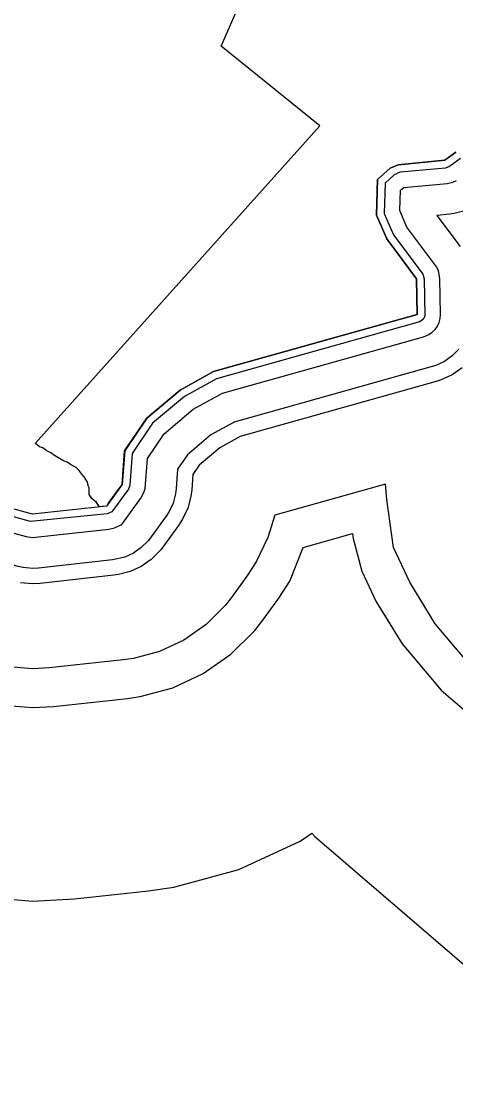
# Model space of a CAD drawing. Extents: x 2532689 to 2764727, y 536648 to 732970.
# Drawn here: x 2613131 to 2615373, y 630300 to 635828 of the extents above; entities that cross this region are included whole.
import ezdxf

# ---------------------------------------------------------------- set-up
doc = ezdxf.new("R2010")
doc.units = 0
for name, color, linetype in [('Exist Boundary Land Use Park State Division NC Parks and Recreation', 7, 'Continuous'), ('Exist Hydrographic Buffer Line', 7, 'Continuous'), ('Exist Hydrographic Creek Double Shore', 7, 'Continuous'), ('Exist Hydrographic River Shore', 7, 'Continuous'), ('Exist Hydrographic River Shore Label', 7, 'Continuous')]:
    doc.layers.add(name, color=color, linetype=linetype)

msp = doc.modelspace()

# ---------------------------------------------------------------- linework, layer by layer
at = {"layer": 'Exist Boundary Land Use Park State Division NC Parks and Recreation'}
msp.add_lwpolyline([(2615374.5, 635152.1), (2615317.5, 635110.1), (2615076.6, 635087.1), (2615034.6, 635069.1), (2614969.5, 635010.1), (2614964.4, 634826), (2615017.5, 634704.1), (2615171.5, 634497), (2615175.4, 634313.1), (2614123.5, 634018), (2613950.4, 633922), (2613778.4, 633777), (2613664.6, 633608), (2613651.5, 633434), (2613580.5, 633335), (2613570.5, 633321.9), (2613548.7, 633319.6), (2613535.2, 633318.1), (2613518.6, 633340), (2613495.4, 633361), (2613481.5, 633383), (2613480.5, 633417), (2613476.2, 633427), (2613473.5, 633439), (2613471.4, 633449), (2613463.4, 633459), (2613455.4, 633473), (2613444.2, 633488), (2613428.6, 633508), (2613414.4, 633522), (2613399.5, 633528.9), (2613385.5, 633536.9), (2613367.5, 633549), (2613349.4, 633556), (2613327.5, 633568), (2613302.5, 633583), (2613282.6, 633597), (2613258.6, 633610), (2613241.2, 633624), (2613225.6, 633629), (2613211.4, 633641), (2613201.6, 633645), (2614671.4, 635288.1), (2614163.5, 635700.1), (2614608.5, 636720)], dxfattribs=at)
at = {"layer": 'Exist Hydrographic Buffer Line'}
for points in [[(2609735.6, 635791.2), (2609743.6, 635632), (2609754.5, 635552.1), (2609760.6, 635528.3), (2609769.2, 635509.5), (2609809.6, 635439.5), (2609793.6, 635328.8), (2609789.3, 635073.3), (2609791, 635051), (2609796.3, 635031.5), (2609849.4, 634882.7), (2609869.5, 634846.7), (2609971.6, 634722.7), (2610107.1, 634585.1), (2610122.5, 634571.9), (2610283.5, 634456.9), (2610898.4, 634152.6), (2611106.4, 634078.6), (2611737.9, 633774.6), (2611965.3, 633604), (2612368.3, 633383.8), (2612393.7, 633373.5), (2613156.7, 633164.6), (2613188.5, 633160.4)], [(2613598.6, 633292.6), (2613574.8, 633282.4), (2613178, 633241.8), (2612406.4, 633454.1), (2612013.3, 633668.1), (2611779.6, 633843.3), (2611137.1, 634152.6), (2610933.5, 634224.4), (2610330, 634522), (2610163.7, 634641.4), (2610033.3, 634773.5), (2609924.7, 634909.5), (2609869.3, 635072.3), (2609872.8, 635317.4), (2609892.9, 635455.5), (2609833.8, 635563.6), (2609823.4, 635635.9), (2609816.2, 635795)], [(2615397.9, 635119.3), (2615340.9, 635077.6), (2615321.2, 635070.1), (2615086.4, 635047.8), (2615056.3, 635034.8), (2615008.9, 634992.2), (2615004.8, 634834.2), (2615052.2, 634723.9), (2615203.5, 634520.5), (2615211.5, 634497.5), (2615215, 634306), (2615206.2, 634287.2), (2615186.3, 634274.4), (2614138.7, 633980.3), (2613973.2, 633888.8), (2613808.5, 633750.1), (2613703.6, 633594.7), (2613691.5, 633430.8), (2613683.9, 633410.3), (2613598.6, 633292.6)], [(2613649.9, 633227.1), (2613748.7, 633363.4), (2613764.3, 633392.8), (2613769.8, 633413), (2613781.7, 633567.6), (2613868.4, 633696.1), (2614018.7, 633822.6), (2614169.2, 633905.8), (2615208, 634197.3), (2615235.5, 634209), (2615252.7, 634221), (2615267.5, 634235.8), (2615279.6, 634252.9), (2615288.2, 634271.9), (2615293.7, 634292.1), (2615295.6, 634312.9), (2615291.5, 634499.3), (2615284.3, 634537.7), (2615275.5, 634556.7), (2615121.9, 634764.3), (2615085.2, 634849.7), (2615088.1, 634955.7), (2615106.7, 634969.4), (2615328.8, 634990.5), (2615358.5, 634997.2), (2615377.4, 635006)], [(2615413.3, 634846.8), (2615365.9, 634834.2), (2615344, 634831.2), (2615276.5, 634824.7), (2615396.3, 634663.7)], [(2613787.5, 633144.7), (2613750.5, 633107.7), (2613710.5, 633079.6), (2613666.2, 633059), (2613601, 633043.9), (2613219, 633002.1), (2613188.5, 633000.4), (2613139.9, 633004.7), (2613114.4, 633010.3), (2612351.4, 633219.1), (2612291.6, 633243.2), (2611903.6, 633454.1), (2611869.4, 633476), (2611654.5, 633637.2), (2611044.9, 633930.6), (2610858.5, 633996.1), (2610827.9, 634009), (2610229.8, 634303.3)], [(2615389.9, 634132.9), (2615355.5, 634098.4), (2615315.5, 634070.4), (2615271.2, 634049.8), (2615251.3, 634043.3), (2614230.5, 633756.8), (2614110, 633690.1), (2613988.8, 633588), (2613938.1, 633513.2), (2613930.8, 633413), (2613927.3, 633385.2), (2613914.6, 633338.1), (2613894.1, 633293.8), (2613878.3, 633269.4), (2613787.5, 633144.7)], [(2615406.9, 634037.1), (2615355.5, 634001.2), (2615298.7, 633974.6), (2615272.8, 633966.3), (2614260.9, 633682.2), (2614155.5, 633623.9), (2614048.7, 633534), (2614016.5, 633486.1), (2614010.5, 633407.1), (2614006, 633371.3), (2613989.8, 633310.7), (2613963.2, 633253.8), (2613943.1, 633222.5), (2613850.8, 633095.4)], [(2615052.5, 633108.9), (2615017.5, 633355.7), (2615011.8, 633436), (2614439.5, 633275.4), (2614403.2, 633160.2), (2614344.1, 633033.8)], [(2613188.5, 633160.4), (2613583.4, 633202.9), (2613611.5, 633209.4), (2613649.9, 633227.1)], [(2614517.4, 632933.8), (2614586.5, 633108.9), (2614841.2, 633180.4), (2614844.7, 633154.5), (2614889.8, 632986.1)], [(2617451.7, 630920), (2617370.9, 630975.9), (2617031.6, 631242.9), (2616942.4, 631295.8), (2616866.7, 631346.5), (2616298.5, 631776.7), (2616259.7, 631808.1), (2615428.9, 632523), (2615267.3, 632713.3), (2615136.7, 632928.1), (2615052.5, 633108.9)], [(2613850.8, 633095.4), (2613802, 633046.4), (2613750.5, 633010.4), (2613693.7, 632983.8), (2613633, 632967.7), (2613609.4, 632964.3), (2613227.4, 632922.5), (2613188.5, 632920.4), (2613125.9, 632925.9)], [(2614344.1, 633033.8), (2614299.2, 632964.3), (2614216.4, 632850.2), (2614183.2, 632807.9), (2614084.7, 632709.4), (2613970.5, 632629.4), (2613844, 632570.4), (2613709.5, 632534.3), (2613657.4, 632526.9), (2613275.4, 632485.2), (2613188.5, 632480.4), (2613049.4, 632492.5)], [(2614889.8, 632986.1), (2614963.6, 632828.1), (2614975.5, 632808), (2615096.5, 632609.3), (2615298.2, 632371.3), (2616129.3, 631656.4), (2616177.9, 631617.3), (2616745.9, 631187.1), (2616840.4, 631123.7), (2616918.4, 631077.6), (2617247.3, 630818.7), (2617348.2, 630748.9), (2618283.4, 630183.6), (2618418.3, 630089.8), (2618469.4, 630056.6), (2618697.4, 629918.1), (2618818, 629855.7), (2619129, 629720.5), (2619342.7, 629654.9)], [(2613188.5, 632280.4), (2613297.1, 632286.4), (2613679.2, 632328.1), (2613744.2, 632337.4), (2613912.5, 632382.5), (2614070.4, 632456.1), (2614213.3, 632556.1), (2614336.6, 632679.3), (2614378, 632732.2), (2614461, 632846.9), (2614517.4, 632933.8)], [(2613014.8, 632295.6), (2613188.5, 632280.4)], [(2612841.3, 631310.7), (2613188.5, 631280.4), (2613405.8, 631292.2), (2613787.8, 631333.9), (2613917.8, 631352.5), (2614254.5, 631442.8), (2614570.5, 631590.1), (2614630.2, 631632), (2614646.2, 631613.3), (2615477.3, 630898.4), (2615574, 630820.1), (2616142, 630389.9), (2616331.1, 630262.9), (2616352, 630250.6), (2616628.8, 630032.8), (2616830.8, 629893.1), (2617739, 629344.1), (2617848.1, 629268.3), (2617950.4, 629202), (2618178.4, 629063.4), (2618419.3, 628938.6), (2618730.4, 628803.4), (2619157.7, 628672.2)]]:
    msp.add_lwpolyline(points, dxfattribs=at)
at = {"layer": 'Exist Hydrographic Creek Double Shore'}
msp.add_lwpolyline([(2613579.9, 633335.2), (2613651.5, 633433.8), (2613664.4, 633608.3), (2613778.4, 633777.1), (2613950.4, 633921.9), (2614123.5, 634017.6), (2615175.4, 634312.9), (2615171.5, 634496.7), (2615017.5, 634703.8), (2614964.4, 634826.4), (2614969.5, 635010.5), (2615034.6, 635068.9), (2615076.4, 635087.1), (2615317.5, 635109.9), (2615374.5, 635151.6)], dxfattribs=at)
at = {"layer": 'Exist Hydrographic River Shore'}
msp.add_lwpolyline([(2613579.9, 633335.2), (2613570.5, 633322.2), (2613188.5, 633280.4), (2612425.5, 633489.2)], dxfattribs=at)

# ---------------------------------------------------------------- texts
at = {"layer": 'Exist Hydrographic River Shore Label'}
msp.add_text('P         A         M         L         I         C         O', height=840, rotation=340.2658, dxfattribs=at).set_placement((2610107.5, 629929.9))

doc.saveas('drawing.dxf')
